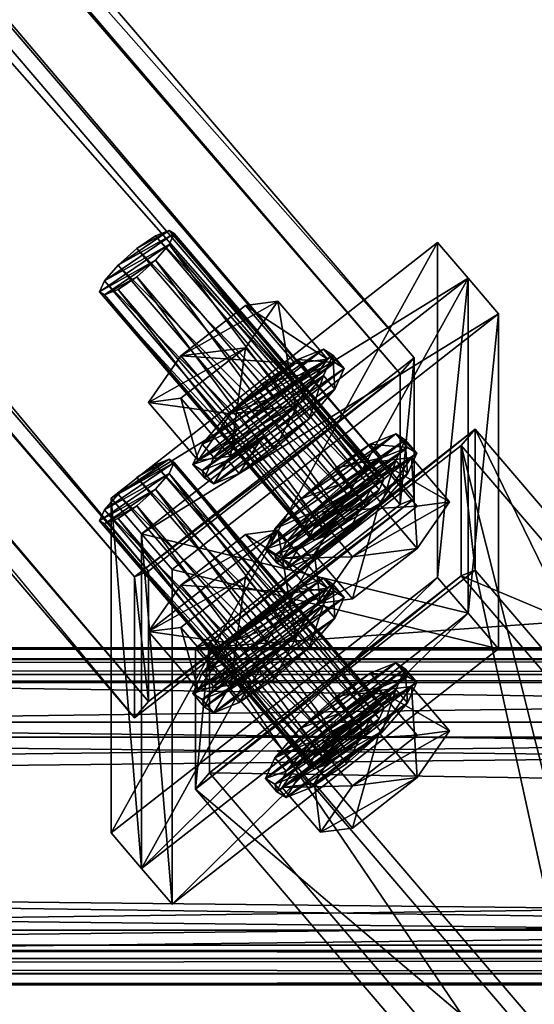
# Model space of a CAD drawing. Header units: millimetres. Extents: x 60485 to 71303, y 100 to 16900.
# Tile 612 of 656: x 65668 to 65753, y 13676 to 13839. Entities that reach past the tile are written whole.
import ezdxf

# ---------------------------------------------------------------- set-up
doc = ezdxf.new("R2010")
doc.units = ezdxf.units.MM
for name, color, linetype in [('13', 7, 'Continuous'), ('3', 7, 'Continuous'), ('9', 7, 'Continuous'), ('99', 7, 'Continuous')]:
    doc.layers.add(name, color=color, linetype=linetype)

msp = doc.modelspace()

# ---------------------------------------------------------------- meshes
at = {"layer": '13', "color": 7}
mesh = msp.add_polyface(dxfattribs=at)
corners = [(65693.44, 13803.43, 3974), (65692.61, 13801.62, 3970.38), (65727.44, 13760.91, 3982.82), (65690.34, 13798.99, 3968.12), (65725.17, 13758.28, 3980.56), (65687.25, 13796.25, 3967.83), (65722.08, 13755.54, 3980.28), (65684.15, 13794.14, 3969.6), (65718.98, 13753.44, 3982.05), (65681.88, 13793.22, 3972.94), (65716.71, 13752.52, 3985.39), (65681.06, 13793.74, 3976.97), (65715.89, 13753.04, 3989.41), (65681.88, 13795.56, 3980.59), (65716.71, 13754.86, 3993.04), (65684.15, 13798.19, 3982.85), (65718.98, 13757.49, 3995.3), (65687.25, 13800.93, 3983.14), (65722.08, 13760.22, 3995.58), (65690.34, 13803.04, 3981.37), (65725.17, 13762.33, 3993.82), (65692.61, 13803.95, 3978.03), (65727.44, 13763.25, 3990.47), (65728.27, 13762.73, 3986.45), (65710.64, 13792.18, 3977.45), (65705.27, 13784.47, 3967.25), (65713.51, 13774.85, 3970.19), (65694.55, 13776.08, 3969.82), (65702.78, 13766.46, 3972.76), (65689.19, 13775.4, 3982.58), (65694.55, 13783.1, 3992.77), (65702.78, 13773.48, 3995.71), (65705.27, 13791.49, 3990.2), (65713.51, 13781.87, 3993.15), (65718.87, 13782.56, 3980.39), (65702.34, 13773.42, 3996.76), (65708.14, 13778.55, 3997.3), (65710.04, 13776.33, 3997.98), (65704.24, 13771.2, 3997.44), (65715.85, 13780.29, 3994.67), (65698.09, 13764.11, 3978.19), (65713.95, 13774.91, 3969.14), (65718.2, 13779.84, 3973.37), (65698.09, 13768.49, 3992.53), (65718.2, 13784.23, 3987.72), (65713.95, 13782.51, 3993.99), (65720.1, 13782.01, 3988.4), (65699.99, 13766.27, 3993.21)]
mesh.append_faces([[corners[k] for k in face] for face in [(5, 9, 7, 7), (17, 21, 19, 19), (25, 28, 26, 26), (30, 33, 31, 31), (25, 29, 27, 27), (30, 24, 32, 32), (34, 31, 33, 33), (35, 37, 38, 38), (36, 39, 37, 37), (35, 45, 36, 36), (39, 38, 37, 37)]], dxfattribs={"vtx0": -1, "color": 7})
mesh.append_faces([[corners[k] for k in face] for face in [(9, 3, 11, 11), (11, 1, 13, 13), (13, 0, 15, 15), (15, 21, 17, 17), (29, 25, 30, 30), (43, 44, 35, 35), (38, 46, 47, 47)]], dxfattribs={"vtx0": -1, "vtx1": -1, "color": 7})
mesh.append_faces([[corners[k] for k in face] for face in [(9, 5, 3, 3), (11, 3, 1, 1), (13, 1, 0, 0), (15, 0, 21, 21), (30, 25, 24, 24), (31, 34, 26, 26), (40, 41, 42, 42), (35, 44, 45, 45)]], dxfattribs={"vtx0": -1, "vtx2": -1, "vtx3": -1, "color": 7})
mesh.append_faces([[corners[k] for k in face] for face in [(0, 1, 2, 2), (1, 3, 4, 4), (3, 5, 6, 6), (5, 7, 8, 8), (7, 9, 10, 10), (9, 11, 12, 12), (11, 13, 14, 14), (13, 15, 16, 16), (15, 17, 18, 18), (17, 19, 20, 20), (19, 21, 22, 22), (21, 0, 23, 23), (24, 25, 26, 26), (25, 27, 28, 28), (29, 30, 31, 31), (30, 32, 33, 33), (35, 36, 37, 37)]], dxfattribs={"vtx2": -1, "vtx3": -1, "color": 7})
mesh = msp.add_polyface(dxfattribs=at)
corners = [(65693.44, 13803.43, 3974), (65727.44, 13760.91, 3982.82), (65728.27, 13762.73, 3986.45), (65692.61, 13801.62, 3970.38), (65725.17, 13758.28, 3980.56), (65690.34, 13798.99, 3968.12), (65722.08, 13755.54, 3980.28), (65687.25, 13800.93, 3983.14), (65725.17, 13762.33, 3993.82), (65722.08, 13760.22, 3995.58), (65690.34, 13803.04, 3981.37), (65727.44, 13763.25, 3990.47), (65692.61, 13803.95, 3978.03), (65727.44, 13765.59, 3998.12), (65732.8, 13766.27, 3985.36), (65739.13, 13758.87, 3987.63), (65716.71, 13757.2, 4000.69), (65710.64, 13792.18, 3977.45), (65713.51, 13774.85, 3970.19), (65718.87, 13782.56, 3980.39), (65705.27, 13791.49, 3990.2), (65713.51, 13781.87, 3993.15), (65731.79, 13769.19, 3984.47), (65730.23, 13765.78, 3977.67), (65732.13, 13763.56, 3978.35), (65733.69, 13766.97, 3985.15), (65727.88, 13758.63, 3974.12), (65714.37, 13759.36, 4001.06), (65720.18, 13764.49, 4001.6), (65722.08, 13762.27, 4002.27), (65725.98, 13768.44, 3998.29), (65727.88, 13766.22, 3998.96), (65730.23, 13770.16, 3992.02), (65732.13, 13767.94, 3992.7), (65708.57, 13751.02, 3990.03), (65710.12, 13754.43, 3996.83), (65716.27, 13757.14, 4001.74), (65712.02, 13752.21, 3997.51), (65719.75, 13783.25, 3980.17), (65718.2, 13779.84, 3973.37), (65720.1, 13777.62, 3974.05), (65721.65, 13781.03, 3980.85), (65713.95, 13774.91, 3969.14), (65715.85, 13772.69, 3969.82), (65710.04, 13767.56, 3969.29), (65708.14, 13778.55, 3997.3), (65713.95, 13782.51, 3993.99), (65715.85, 13780.29, 3994.67), (65718.2, 13784.23, 3987.72), (65720.1, 13782.01, 3988.4), (65696.54, 13765.08, 3985.73), (65698.09, 13768.49, 3992.53), (65704.24, 13771.2, 3997.44), (65699.99, 13766.27, 3993.21), (65698.44, 13762.86, 3986.41), (65699.99, 13761.89, 3978.86)]
mesh.append_faces([[corners[k] for k in face] for face in [(0, 1, 2, 2), (3, 4, 1, 1), (5, 6, 4, 4), (7, 8, 9, 9), (10, 11, 8, 8), (12, 2, 11, 11), (16, 14, 13, 13), (17, 18, 19, 19), (20, 19, 21, 21), (22, 24, 25, 25), (23, 26, 24, 24), (28, 31, 29, 29), (30, 33, 31, 31), (32, 25, 33, 33), (27, 30, 28, 28), (38, 40, 41, 41), (39, 43, 40, 40), (42, 44, 43, 43), (46, 49, 47, 47), (48, 41, 49, 49)]], dxfattribs={"vtx0": -1, "color": 7})
mesh.append_faces([[corners[k] for k in face] for face in [(34, 23, 22, 22), (35, 22, 32, 32), (27, 32, 30, 30), (36, 31, 33, 33), (37, 33, 25, 25), (50, 39, 38, 38), (51, 38, 48, 48), (52, 47, 49, 49), (53, 49, 41, 41), (54, 41, 40, 40), (55, 40, 43, 43)]], dxfattribs={"vtx0": -1, "vtx2": -1, "vtx3": -1, "color": 7})
mesh.append_faces([[corners[k] for k in face] for face in [(13, 14, 15, 15), (20, 17, 19, 19), (22, 23, 24, 24), (27, 28, 29, 29), (28, 30, 31, 31), (30, 32, 33, 33), (32, 22, 25, 25), (38, 39, 40, 40), (39, 42, 43, 43), (45, 46, 47, 47), (46, 48, 49, 49), (48, 38, 41, 41)]], dxfattribs={"vtx2": -1, "vtx3": -1, "color": 7})
mesh = msp.add_polyface(dxfattribs=at)
corners = [(65687.25, 13796.25, 3967.83), (65718.98, 13753.44, 3982.05), (65722.08, 13755.54, 3980.28), (65684.15, 13794.14, 3969.6), (65716.71, 13752.52, 3985.39), (65681.88, 13793.22, 3972.94), (65715.89, 13753.04, 3989.41), (65681.06, 13793.74, 3976.97), (65716.71, 13754.86, 3993.04), (65681.88, 13795.56, 3980.59), (65718.98, 13757.49, 3995.3), (65684.15, 13798.19, 3982.85), (65722.08, 13760.22, 3995.58), (65694.55, 13776.08, 3969.82), (65689.19, 13775.4, 3982.58), (65697.42, 13765.77, 3985.52), (65702.78, 13766.46, 3972.76), (65702.78, 13773.48, 3995.71), (65713.51, 13774.85, 3970.19), (65708.57, 13751.02, 3990.03), (65710.12, 13754.43, 3996.83), (65712.02, 13752.21, 3997.51), (65716.27, 13757.14, 4001.74), (65713.95, 13774.91, 3969.14), (65708.14, 13769.78, 3968.61), (65710.04, 13767.56, 3969.29), (65702.34, 13765.83, 3971.92), (65704.24, 13763.61, 3972.6), (65698.09, 13764.11, 3978.19), (65699.99, 13761.89, 3978.86), (65696.54, 13765.08, 3985.73), (65698.44, 13762.86, 3986.41), (65698.09, 13768.49, 3992.53), (65699.99, 13766.27, 3993.21), (65702.34, 13773.42, 3996.76), (65704.24, 13771.2, 3997.44), (65718.2, 13779.84, 3973.37), (65719.75, 13783.25, 3980.17), (65721.65, 13781.03, 3980.85), (65720.1, 13777.62, 3974.05), (65715.85, 13772.69, 3969.82), (65687.25, 13758.24, 3843.52), (65681.88, 13755.22, 3848.62), (65684.15, 13756.13, 3845.28), (65690.34, 13760.98, 3843.8), (65681.06, 13755.74, 3852.65), (65692.61, 13763.61, 3846.06), (65681.88, 13757.55, 3856.27), (65693.44, 13765.43, 3849.68), (65684.15, 13760.18, 3858.53), (65692.61, 13765.95, 3853.71), (65687.25, 13762.92, 3858.82), (65690.34, 13765.03, 3857.05), (65694.55, 13745.09, 3868.45), (65710.64, 13754.17, 3853.13), (65705.27, 13753.48, 3865.88)]
mesh.append_faces([[corners[k] for k in face] for face in [(0, 1, 2, 2), (3, 4, 1, 1), (5, 6, 4, 4), (7, 8, 6, 6), (9, 10, 8, 8), (11, 12, 10, 10), (13, 15, 16, 16), (14, 17, 15, 15), (15, 18, 16, 16), (20, 22, 21, 21), (24, 27, 25, 25), (26, 29, 27, 27), (28, 31, 29, 29), (30, 33, 31, 31), (32, 35, 33, 33), (23, 26, 24, 24), (27, 40, 25, 25), (41, 42, 43, 43), (51, 50, 52, 52), (53, 54, 55, 55)]], dxfattribs={"vtx0": -1, "color": 7})
mesh.append_faces([[corners[k] for k in face] for face in [(17, 18, 15, 15), (26, 23, 28, 28), (28, 36, 30, 30), (30, 37, 32, 32), (33, 38, 31, 31), (31, 39, 29, 29), (29, 40, 27, 27), (42, 44, 45, 45), (45, 46, 47, 47), (47, 48, 49, 49), (49, 50, 51, 51)]], dxfattribs={"vtx0": -1, "vtx1": -1, "color": 7})
mesh.append_faces([[corners[k] for k in face] for face in [(42, 41, 44, 44), (45, 44, 46, 46), (47, 46, 48, 48), (49, 48, 50, 50)]], dxfattribs={"vtx0": -1, "vtx2": -1, "vtx3": -1, "color": 7})
mesh.append_faces([[corners[k] for k in face] for face in [(13, 14, 15, 15), (19, 20, 21, 21), (23, 24, 25, 25), (24, 26, 27, 27), (26, 28, 29, 29), (28, 30, 31, 31), (30, 32, 33, 33), (32, 34, 35, 35)]], dxfattribs={"vtx2": -1, "vtx3": -1, "color": 7})
mesh = msp.add_polyface(dxfattribs=at)
corners = [(65725.17, 13762.33, 3993.82), (65718.98, 13757.49, 3995.3), (65722.08, 13760.22, 3995.58), (65727.44, 13763.25, 3990.47), (65716.71, 13754.86, 3993.04), (65728.27, 13762.73, 3986.45), (65715.89, 13753.04, 3989.41), (65727.44, 13760.91, 3982.82), (65716.71, 13752.52, 3985.39), (65725.17, 13758.28, 3980.56), (65718.98, 13753.44, 3982.05), (65722.08, 13755.54, 3980.28), (65732.8, 13766.27, 3985.36), (65727.44, 13758.57, 3975.17), (65733.77, 13751.17, 3977.43), (65739.13, 13758.87, 3987.63), (65723.05, 13742.78, 3980), (65711.35, 13749.49, 3990.5), (65716.71, 13757.2, 4000.69), (65723.05, 13749.79, 4002.95), (65727.44, 13765.59, 3998.12), (65733.77, 13758.19, 4000.39), (65716.71, 13750.18, 3977.74), (65730.23, 13765.78, 3977.67), (65725.98, 13760.85, 3973.44), (65727.88, 13758.63, 3974.12), (65720.18, 13755.72, 3972.91), (65722.08, 13753.5, 3973.59), (65714.37, 13751.76, 3976.22), (65716.27, 13749.54, 3976.9), (65710.12, 13754.43, 3996.83), (65714.37, 13759.36, 4001.06), (65716.27, 13757.14, 4001.74), (65722.08, 13762.27, 4002.27), (65710.12, 13750.04, 3982.48), (65708.57, 13751.02, 3990.03), (65731.79, 13769.19, 3984.47), (65730.23, 13770.16, 3992.02), (65727.88, 13766.22, 3998.96), (65732.13, 13767.94, 3992.7), (65712.02, 13752.21, 3997.51), (65733.69, 13766.97, 3985.15), (65710.47, 13748.8, 3990.71), (65732.13, 13763.56, 3978.35), (65712.02, 13747.82, 3983.16)]
mesh.append_faces([[corners[k] for k in face] for face in [(0, 1, 2, 2), (10, 9, 11, 11), (12, 14, 15, 15), (13, 16, 14, 14), (18, 21, 19, 19), (20, 15, 21, 21), (13, 17, 22, 22), (15, 19, 21, 21), (24, 27, 25, 25), (26, 29, 27, 27), (31, 33, 32, 32), (24, 28, 26, 26), (38, 32, 33, 33), (29, 25, 27, 27)]], dxfattribs={"vtx0": -1, "color": 7})
mesh.append_faces([[corners[k] for k in face] for face in [(1, 3, 4, 4), (4, 5, 6, 6), (6, 7, 8, 8), (8, 9, 10, 10), (17, 12, 18, 18), (28, 24, 34, 34), (34, 23, 35, 35), (35, 36, 30, 30), (30, 37, 31, 31), (32, 39, 40, 40), (40, 41, 42, 42), (42, 43, 44, 44), (44, 25, 29, 29)]], dxfattribs={"vtx0": -1, "vtx1": -1, "color": 7})
mesh.append_faces([[corners[k] for k in face] for face in [(1, 0, 3, 3), (4, 3, 5, 5), (6, 5, 7, 7), (8, 7, 9, 9), (17, 13, 12, 12), (19, 15, 14, 14), (34, 24, 23, 23), (42, 41, 43, 43), (44, 43, 25, 25)]], dxfattribs={"vtx0": -1, "vtx2": -1, "vtx3": -1, "color": 7})
mesh.append_faces([[corners[k] for k in face] for face in [(12, 13, 14, 14), (17, 18, 19, 19), (18, 20, 21, 21), (23, 24, 25, 25), (24, 26, 27, 27), (26, 28, 29, 29), (30, 31, 32, 32)]], dxfattribs={"vtx2": -1, "vtx3": -1, "color": 7})
mesh = msp.add_polyface(dxfattribs=at)
corners = [(65710.12, 13750.04, 3982.48), (65708.57, 13751.02, 3990.03), (65710.47, 13748.8, 3990.71), (65712.02, 13752.21, 3997.51), (65693.44, 13765.43, 3849.68), (65692.61, 13763.61, 3846.06), (65727.44, 13722.9, 3858.5), (65690.34, 13760.98, 3843.8), (65725.17, 13720.27, 3856.24), (65687.25, 13758.24, 3843.52), (65722.08, 13717.54, 3855.96), (65684.15, 13756.13, 3845.28), (65718.98, 13715.43, 3857.73), (65681.88, 13755.22, 3848.62), (65716.71, 13714.51, 3861.07), (65681.06, 13755.74, 3852.65), (65715.89, 13715.03, 3865.09), (65681.88, 13757.55, 3856.27), (65716.71, 13716.85, 3868.72), (65684.15, 13760.18, 3858.53), (65718.98, 13719.48, 3870.98), (65687.25, 13762.92, 3858.82), (65722.08, 13722.21, 3871.26), (65690.34, 13765.03, 3857.05), (65725.17, 13724.32, 3869.5), (65692.61, 13765.95, 3853.71), (65727.44, 13725.24, 3866.15), (65728.27, 13724.72, 3862.13), (65710.64, 13754.17, 3853.13), (65705.27, 13746.47, 3842.93), (65713.51, 13736.84, 3845.87), (65694.55, 13738.07, 3845.5), (65702.78, 13728.45, 3848.44), (65689.19, 13737.39, 3858.26), (65697.42, 13727.77, 3861.2), (65694.55, 13745.09, 3868.45), (65702.78, 13735.47, 3871.39), (65705.27, 13753.48, 3865.88), (65713.51, 13743.86, 3868.83), (65718.87, 13744.55, 3856.07), (65713.95, 13736.9, 3844.82), (65708.14, 13731.77, 3844.29), (65710.04, 13729.55, 3844.97), (65698.09, 13730.48, 3868.21), (65702.34, 13735.41, 3872.44), (65704.24, 13733.19, 3873.12), (65699.99, 13728.26, 3868.89), (65708.14, 13740.54, 3872.98), (65710.04, 13738.32, 3873.66), (65702.34, 13727.82, 3847.6), (65698.09, 13726.1, 3853.87), (65718.2, 13741.83, 3849.06), (65696.54, 13727.07, 3861.41), (65719.75, 13745.24, 3855.86), (65718.2, 13746.22, 3863.4), (65713.95, 13744.5, 3869.67), (65715.85, 13742.28, 3870.35), (65720.1, 13744, 3864.08), (65721.65, 13743.02, 3856.53), (65698.44, 13724.85, 3862.09), (65704.24, 13725.6, 3848.28), (65715.85, 13734.68, 3845.5)]
mesh.append_faces([[corners[k] for k in face] for face in [(1, 3, 2, 2), (29, 32, 30, 30), (31, 34, 32, 32), (33, 36, 34, 34), (35, 38, 36, 36), (29, 33, 31, 31), (34, 30, 32, 32), (43, 45, 46, 46), (44, 48, 45, 45), (40, 49, 41, 41), (44, 55, 47, 47), (56, 45, 48, 48), (60, 61, 42, 42)]], dxfattribs={"vtx0": -1, "color": 7})
mesh.append_faces([[corners[k] for k in face] for face in [(33, 28, 35, 35), (36, 39, 34, 34), (49, 40, 50, 50), (50, 51, 52, 52), (52, 53, 43, 43), (43, 54, 44, 44), (45, 57, 46, 46), (46, 58, 59, 59)]], dxfattribs={"vtx0": -1, "vtx1": -1, "color": 7})
mesh.append_faces([[corners[k] for k in face] for face in [(33, 29, 28, 28)]], dxfattribs={"vtx0": -1, "vtx2": -1, "vtx3": -1, "color": 7})
mesh.append_faces([[corners[k] for k in face] for face in [(0, 1, 2, 2), (4, 5, 6, 6), (5, 7, 8, 8), (7, 9, 10, 10), (9, 11, 12, 12), (11, 13, 14, 14), (13, 15, 16, 16), (15, 17, 18, 18), (17, 19, 20, 20), (19, 21, 22, 22), (21, 23, 24, 24), (23, 25, 26, 26), (25, 4, 27, 27), (28, 29, 30, 30), (29, 31, 32, 32), (31, 33, 34, 34), (33, 35, 36, 36), (35, 37, 38, 38), (40, 41, 42, 42), (43, 44, 45, 45), (44, 47, 48, 48)]], dxfattribs={"vtx2": -1, "vtx3": -1, "color": 7})
mesh = msp.add_polyface(dxfattribs=at)
corners = [(65727.44, 13758.57, 3975.17), (65716.71, 13750.18, 3977.74), (65723.05, 13742.78, 3980), (65711.35, 13749.49, 3990.5), (65717.69, 13742.09, 3992.76), (65723.05, 13749.79, 4002.95), (65733.77, 13751.17, 3977.43), (65714.37, 13751.76, 3976.22), (65710.12, 13750.04, 3982.48), (65712.02, 13747.82, 3983.16), (65716.27, 13749.54, 3976.9), (65710.47, 13748.8, 3990.71), (65693.44, 13765.43, 3849.68), (65727.44, 13722.9, 3858.5), (65728.27, 13724.72, 3862.13), (65692.61, 13763.61, 3846.06), (65725.17, 13720.27, 3856.24), (65690.34, 13760.98, 3843.8), (65722.08, 13717.54, 3855.96), (65684.15, 13760.18, 3858.53), (65722.08, 13722.21, 3871.26), (65718.98, 13719.48, 3870.98), (65687.25, 13762.92, 3858.82), (65725.17, 13724.32, 3869.5), (65690.34, 13765.03, 3857.05), (65727.44, 13725.24, 3866.15), (65692.61, 13765.95, 3853.71), (65710.64, 13754.17, 3853.13), (65713.51, 13736.84, 3845.87), (65718.87, 13744.55, 3856.07), (65705.27, 13753.48, 3865.88), (65713.51, 13743.86, 3868.83), (65702.78, 13735.47, 3871.39), (65697.42, 13727.77, 3861.2), (65725.98, 13730.44, 3873.97), (65730.23, 13732.16, 3867.7), (65732.13, 13729.93, 3868.38), (65731.79, 13731.18, 3860.15), (65733.69, 13728.96, 3860.83), (65719.75, 13745.24, 3855.86), (65718.2, 13741.83, 3849.06), (65720.1, 13739.61, 3849.73), (65721.65, 13743.02, 3856.53), (65713.95, 13736.9, 3844.82), (65715.85, 13734.68, 3845.5), (65710.04, 13729.55, 3844.97), (65708.14, 13740.54, 3872.98), (65713.95, 13744.5, 3869.67), (65715.85, 13742.28, 3870.35), (65710.04, 13738.32, 3873.66), (65718.2, 13746.22, 3863.4), (65720.1, 13744, 3864.08), (65698.09, 13726.1, 3853.87), (65696.54, 13727.07, 3861.41), (65698.09, 13730.48, 3868.21), (65702.34, 13735.41, 3872.44), (65704.24, 13733.19, 3873.12), (65699.99, 13728.26, 3868.89), (65698.44, 13724.85, 3862.09), (65699.99, 13723.88, 3854.54)]
mesh.append_faces([[corners[k] for k in face] for face in [(1, 4, 2, 2), (3, 5, 4, 4), (4, 6, 2, 2), (7, 9, 10, 10), (8, 11, 9, 9), (12, 13, 14, 14), (15, 16, 13, 13), (17, 18, 16, 16), (19, 20, 21, 21), (22, 23, 20, 20), (24, 25, 23, 23), (26, 14, 25, 25), (27, 28, 29, 29), (30, 29, 31, 31), (29, 32, 31, 31), (35, 38, 36, 36), (39, 41, 42, 42), (40, 44, 41, 41), (43, 45, 44, 44), (46, 48, 49, 49), (47, 51, 48, 48), (50, 42, 51, 51)]], dxfattribs={"vtx0": -1, "color": 7})
mesh.append_faces([[corners[k] for k in face] for face in [(5, 6, 4, 4)]], dxfattribs={"vtx0": -1, "vtx1": -1, "color": 7})
mesh.append_faces([[corners[k] for k in face] for face in [(33, 29, 28, 28), (52, 43, 40, 40), (53, 40, 39, 39), (54, 39, 50, 50), (55, 50, 47, 47), (56, 48, 51, 51), (57, 51, 42, 42), (58, 42, 41, 41), (59, 41, 44, 44)]], dxfattribs={"vtx0": -1, "vtx2": -1, "vtx3": -1, "color": 7})
mesh.append_faces([[corners[k] for k in face] for face in [(0, 1, 2, 2), (1, 3, 4, 4), (7, 8, 9, 9), (30, 27, 29, 29), (34, 35, 36, 36), (35, 37, 38, 38), (39, 40, 41, 41), (40, 43, 44, 44), (46, 47, 48, 48), (47, 50, 51, 51), (50, 39, 42, 42)]], dxfattribs={"vtx2": -1, "vtx3": -1, "color": 7})
mesh = msp.add_polyface(dxfattribs=at)
corners = [(65687.25, 13758.24, 3843.52), (65718.98, 13715.43, 3857.73), (65722.08, 13717.54, 3855.96), (65684.15, 13756.13, 3845.28), (65716.71, 13714.51, 3861.07), (65681.88, 13755.22, 3848.62), (65715.89, 13715.03, 3865.09), (65681.06, 13755.74, 3852.65), (65716.71, 13716.85, 3868.72), (65681.88, 13757.55, 3856.27), (65718.98, 13719.48, 3870.98), (65727.44, 13725.24, 3866.15), (65728.27, 13724.72, 3862.13), (65727.44, 13722.9, 3858.5), (65725.17, 13720.27, 3856.24), (65716.71, 13712.17, 3853.42), (65711.35, 13711.48, 3866.18), (65717.69, 13704.08, 3868.44), (65716.71, 13719.19, 3876.37), (65723.05, 13711.79, 3878.63), (65727.44, 13720.56, 3850.85), (65732.8, 13728.27, 3861.05), (65720.18, 13717.71, 3848.59), (65714.37, 13713.76, 3851.9), (65716.27, 13711.54, 3852.58), (65710.12, 13712.04, 3858.16), (65712.02, 13709.82, 3858.84), (65708.57, 13713.01, 3865.71), (65710.47, 13710.79, 3866.39), (65710.12, 13716.42, 3872.51), (65712.02, 13714.2, 3873.19), (65714.37, 13721.35, 3876.74), (65716.27, 13719.13, 3877.42), (65720.18, 13726.48, 3877.28), (65722.08, 13724.26, 3877.96), (65725.98, 13722.84, 3849.12), (65730.23, 13727.77, 3853.35), (65731.79, 13731.18, 3860.15), (65730.23, 13732.16, 3867.7), (65732.13, 13729.93, 3868.38), (65733.69, 13728.96, 3860.83), (65732.13, 13725.55, 3854.03), (65727.88, 13720.62, 3849.8), (65708.14, 13731.77, 3844.29), (65702.34, 13727.82, 3847.6), (65704.24, 13725.6, 3848.28), (65710.04, 13729.55, 3844.97), (65698.09, 13726.1, 3853.87), (65699.99, 13723.88, 3854.54), (65696.54, 13727.07, 3861.41), (65698.44, 13724.85, 3862.09), (65698.09, 13730.48, 3868.21), (65699.99, 13728.26, 3868.89), (65720.1, 13739.61, 3849.73), (65715.85, 13734.68, 3845.5)]
mesh.append_faces([[corners[k] for k in face] for face in [(0, 1, 2, 2), (3, 4, 1, 1), (5, 6, 4, 4), (7, 8, 6, 6), (9, 10, 8, 8), (16, 19, 17, 17), (20, 16, 15, 15), (23, 26, 24, 24), (25, 28, 26, 26), (27, 30, 28, 28), (29, 32, 30, 30), (31, 34, 32, 32), (43, 45, 46, 46), (44, 48, 45, 45), (47, 50, 48, 48), (49, 52, 50, 50)]], dxfattribs={"vtx0": -1, "color": 7})
mesh.append_faces([[corners[k] for k in face] for face in [(10, 11, 8, 8), (8, 12, 6, 6), (6, 13, 4, 4), (4, 14, 1, 1), (16, 21, 18, 18), (23, 35, 25, 25), (25, 36, 27, 27), (27, 37, 29, 29), (29, 38, 31, 31), (32, 39, 30, 30), (30, 40, 28, 28), (28, 41, 26, 26), (26, 42, 24, 24), (50, 53, 48, 48), (48, 54, 45, 45)]], dxfattribs={"vtx0": -1, "vtx1": -1, "color": 7})
mesh.append_faces([[corners[k] for k in face] for face in [(15, 16, 17, 17), (16, 18, 19, 19), (22, 23, 24, 24), (23, 25, 26, 26), (25, 27, 28, 28), (27, 29, 30, 30), (29, 31, 32, 32), (31, 33, 34, 34), (43, 44, 45, 45), (44, 47, 48, 48), (47, 49, 50, 50), (49, 51, 52, 52)]], dxfattribs={"vtx2": -1, "vtx3": -1, "color": 7})
mesh = msp.add_polyface(dxfattribs=at)
corners = [(65725.17, 13724.32, 3869.5), (65718.98, 13719.48, 3870.98), (65722.08, 13722.21, 3871.26), (65727.44, 13725.24, 3866.15), (65716.71, 13716.85, 3868.72), (65728.27, 13724.72, 3862.13), (65715.89, 13715.03, 3865.09), (65727.44, 13722.9, 3858.5), (65716.71, 13714.51, 3861.07), (65725.17, 13720.27, 3856.24), (65718.98, 13715.43, 3857.73), (65722.08, 13717.54, 3855.96), (65732.8, 13728.27, 3861.05), (65727.44, 13720.56, 3850.85), (65733.77, 13713.16, 3853.11), (65739.13, 13720.87, 3863.31), (65716.71, 13712.17, 3853.42), (65723.05, 13704.77, 3855.68), (65717.69, 13704.08, 3868.44), (65716.71, 13719.19, 3876.37), (65727.44, 13727.58, 3873.8), (65733.77, 13720.18, 3876.07), (65723.05, 13711.79, 3878.63), (65711.35, 13711.48, 3866.18), (65731.79, 13731.18, 3860.15), (65730.23, 13727.77, 3853.35), (65732.13, 13725.55, 3854.03), (65733.69, 13728.96, 3860.83), (65725.98, 13722.84, 3849.12), (65727.88, 13720.62, 3849.8), (65720.18, 13717.71, 3848.59), (65722.08, 13715.49, 3849.27), (65716.27, 13711.54, 3852.58), (65720.18, 13726.48, 3877.28), (65725.98, 13730.44, 3873.97), (65727.88, 13728.22, 3874.64), (65722.08, 13724.26, 3877.96), (65732.13, 13729.93, 3868.38), (65714.37, 13713.76, 3851.9), (65710.12, 13712.04, 3858.16), (65708.57, 13713.01, 3865.71), (65710.12, 13716.42, 3872.51), (65730.23, 13732.16, 3867.7), (65714.37, 13721.35, 3876.74), (65716.27, 13719.13, 3877.42), (65712.02, 13714.2, 3873.19), (65710.47, 13710.79, 3866.39), (65712.02, 13709.82, 3858.84)]
mesh.append_faces([[corners[k] for k in face] for face in [(0, 1, 2, 2), (10, 9, 11, 11), (12, 14, 15, 15), (13, 17, 14, 14), (16, 18, 17, 17), (19, 21, 22, 22), (20, 15, 21, 21), (19, 12, 20, 20), (15, 22, 21, 21), (18, 14, 17, 17), (24, 26, 27, 27), (25, 29, 26, 26), (28, 31, 29, 29), (30, 32, 31, 31), (33, 35, 36, 36), (34, 37, 35, 35), (28, 38, 30, 30), (43, 34, 33, 33), (35, 44, 36, 36), (32, 29, 31, 31)]], dxfattribs={"vtx0": -1, "color": 7})
mesh.append_faces([[corners[k] for k in face] for face in [(22, 14, 18, 18)]], dxfattribs={"vtx0": -1, "vtx1": -1, "color": 7})
mesh.append_faces([[corners[k] for k in face] for face in [(1, 0, 3, 3), (4, 3, 5, 5), (6, 5, 7, 7), (8, 7, 9, 9), (23, 13, 12, 12), (22, 15, 14, 14), (39, 28, 25, 25), (40, 25, 24, 24), (41, 24, 42, 42), (43, 42, 34, 34), (44, 35, 37, 37), (45, 37, 27, 27), (46, 27, 26, 26), (47, 26, 29, 29)]], dxfattribs={"vtx0": -1, "vtx2": -1, "vtx3": -1, "color": 7})
mesh.append_faces([[corners[k] for k in face] for face in [(12, 13, 14, 14), (13, 16, 17, 17), (19, 20, 21, 21), (20, 12, 15, 15), (24, 25, 26, 26), (25, 28, 29, 29), (28, 30, 31, 31), (33, 34, 35, 35)]], dxfattribs={"vtx2": -1, "vtx3": -1, "color": 7})
at = {"layer": '3', "color": 91}
mesh = msp.add_polyface(dxfattribs=at)
corners = [(63269.04, 16554.13, 3026.37), (63310.84, 16586.83, 3016.38), (65730.94, 13758.47, 3881.09), (65689.15, 13725.77, 3891.09), (63310.84, 16608.46, 3087.14), (65730.94, 13780.11, 3951.86), (63269.04, 16575.76, 3097.14), (65689.15, 13747.41, 3961.85), (63266.72, 16551.43, 3024.06), (63266.72, 16574.82, 3100.57), (65686.83, 13746.47, 3965.28), (65686.83, 13723.08, 3888.77), (63313.16, 16611.16, 3089.46), (65733.26, 13782.8, 3954.17), (63313.16, 16587.77, 3012.95), (65733.26, 13759.41, 3877.66)]
mesh.append_faces([[corners[k] for k in face] for face in [(0, 2, 3, 3), (1, 5, 2, 2), (4, 7, 5, 5), (6, 3, 7, 7), (8, 10, 11, 11), (9, 13, 10, 10), (12, 15, 13, 13), (14, 11, 15, 15)]], dxfattribs={"vtx0": -1, "color": 91})
mesh.append_faces([[corners[k] for k in face] for face in [(9, 6, 12, 12), (6, 8, 0, 0), (0, 8, 1, 1), (12, 4, 14, 14), (4, 12, 6, 6), (14, 1, 8, 8), (11, 3, 15, 15), (3, 10, 7, 7), (7, 10, 5, 5), (15, 2, 13, 13), (2, 15, 3, 3), (13, 5, 10, 10)]], dxfattribs={"vtx0": -1, "vtx1": -1, "color": 91})
mesh.append_faces([[corners[k] for k in face] for face in [(6, 9, 8, 8), (14, 4, 1, 1), (3, 11, 10, 10), (13, 2, 5, 5)]], dxfattribs={"vtx0": -1, "vtx2": -1, "vtx3": -1, "color": 91})
mesh.append_faces([[corners[k] for k in face] for face in [(0, 1, 2, 2), (1, 4, 5, 5), (4, 6, 7, 7), (6, 0, 3, 3), (8, 9, 10, 10), (9, 12, 13, 13), (12, 14, 15, 15), (14, 8, 11, 11)]], dxfattribs={"vtx2": -1, "vtx3": -1, "color": 91})
mesh = msp.add_polyface(dxfattribs=at)
corners = [(65699.28, 13713.93, 3894.71), (65741.07, 13746.63, 3884.71), (65769.99, 13712.84, 3895.04), (65769.99, 13631.29, 3919.97), (65741.07, 13768.27, 3955.48), (65769.99, 13734.47, 3965.81), (65699.28, 13735.57, 3965.47), (65769.99, 13652.93, 3990.74), (65696.96, 13711.24, 3892.39), (65696.96, 13734.63, 3968.9), (65769.99, 13649.27, 3994.99), (65769.99, 13625.88, 3918.49), (65743.39, 13770.96, 3957.79), (65769.99, 13739.88, 3967.29), (65743.39, 13747.57, 3881.28), (65769.99, 13716.49, 3890.79)]
mesh.append_faces([[corners[k] for k in face] for face in [(0, 2, 3, 3), (1, 5, 2, 2), (4, 7, 5, 5), (6, 3, 7, 7), (8, 10, 11, 11), (9, 13, 10, 10), (12, 15, 13, 13), (14, 11, 15, 15)]], dxfattribs={"vtx0": -1, "color": 91})
mesh.append_faces([[corners[k] for k in face] for face in [(9, 6, 12, 12), (6, 8, 0, 0), (0, 8, 1, 1), (12, 4, 14, 14), (4, 12, 6, 6), (14, 1, 8, 8), (11, 3, 15, 15), (3, 10, 7, 7), (7, 10, 5, 5), (15, 2, 13, 13), (2, 15, 3, 3), (13, 5, 10, 10)]], dxfattribs={"vtx0": -1, "vtx1": -1, "color": 91})
mesh.append_faces([[corners[k] for k in face] for face in [(6, 9, 8, 8), (14, 4, 1, 1), (3, 11, 10, 10), (13, 2, 5, 5)]], dxfattribs={"vtx0": -1, "vtx2": -1, "vtx3": -1, "color": 91})
mesh.append_faces([[corners[k] for k in face] for face in [(0, 1, 2, 2), (1, 4, 5, 5), (4, 6, 7, 7), (6, 0, 3, 3), (8, 9, 10, 10), (9, 12, 13, 13), (12, 14, 15, 15), (14, 8, 11, 11)]], dxfattribs={"vtx2": -1, "vtx3": -1, "color": 91})
at = {"layer": '9', "color": 243}
mesh = msp.add_polyface(dxfattribs=at)
corners = [(62900, 13730.27, 3975.54), (62900, 13685.32, 3989.29), (66100, 13685.32, 3989.29), (66100, 13730.27, 3975.54), (62900, 13719.84, 4102.13), (66100, 13719.84, 4102.13), (62900, 13684.46, 4112.95), (66100, 13684.46, 4112.95), (62900, 13680.65, 4100.52), (66100, 13680.65, 4100.52), (62900, 13678.74, 4101.11), (66100, 13678.74, 4101.11), (62900, 13683.13, 4115.45), (66100, 13683.13, 4115.45), (62900, 13722.34, 4103.46), (66100, 13722.34, 4103.46), (62900, 13687.82, 3990.62), (66100, 13687.82, 3990.62), (62900, 13728.94, 3978.04), (66100, 13728.94, 3978.04), (62900, 13732.74, 3990.47), (66100, 13732.74, 3990.47), (62900, 13734.66, 3989.89), (66100, 13734.66, 3989.89)]
mesh.append_faces([[corners[k] for k in face] for face in [(0, 2, 3, 3), (1, 5, 2, 2), (4, 7, 5, 5), (6, 9, 7, 7), (8, 11, 9, 9), (10, 13, 11, 11), (12, 15, 13, 13), (14, 17, 15, 15), (16, 19, 17, 17), (18, 21, 19, 19), (20, 23, 21, 21), (22, 3, 23, 23), (20, 0, 22, 22), (8, 12, 10, 10), (11, 7, 9, 9), (3, 21, 23, 23)]], dxfattribs={"vtx0": -1, "color": 243})
mesh.append_faces([[corners[k] for k in face] for face in [(0, 16, 1, 1), (16, 0, 18, 18), (18, 0, 20, 20), (12, 6, 14, 14), (14, 1, 16, 16), (2, 19, 3, 3), (19, 2, 17, 17), (17, 2, 15, 15), (15, 5, 13, 13), (13, 7, 11, 11), (21, 3, 19, 19)]], dxfattribs={"vtx0": -1, "vtx1": -1, "color": 243})
mesh.append_faces([[corners[k] for k in face] for face in [(12, 8, 6, 6), (14, 6, 4, 4), (14, 4, 1, 1), (15, 2, 5, 5), (13, 5, 7, 7)]], dxfattribs={"vtx0": -1, "vtx2": -1, "vtx3": -1, "color": 243})
mesh.append_faces([[corners[k] for k in face] for face in [(0, 1, 2, 2), (1, 4, 5, 5), (4, 6, 7, 7), (6, 8, 9, 9), (8, 10, 11, 11), (10, 12, 13, 13), (12, 14, 15, 15), (14, 16, 17, 17), (16, 18, 19, 19), (18, 20, 21, 21), (20, 22, 23, 23), (22, 0, 3, 3)]], dxfattribs={"vtx2": -1, "vtx3": -1, "color": 243})
mesh = msp.add_polyface(dxfattribs=at)
corners = [(65500, 13730.27, 3975.54), (65500, 13685.32, 3989.29), (68700, 13685.32, 3989.29), (68700, 13730.27, 3975.54), (65500, 13719.84, 4102.13), (68700, 13719.84, 4102.13), (65500, 13684.46, 4112.95), (68700, 13684.46, 4112.95), (65500, 13680.65, 4100.52), (68700, 13680.65, 4100.52), (65500, 13678.74, 4101.11), (68700, 13678.74, 4101.11), (65500, 13683.13, 4115.45), (68700, 13683.13, 4115.45), (65500, 13722.34, 4103.46), (68700, 13722.34, 4103.46), (65500, 13687.82, 3990.62), (68700, 13687.82, 3990.62), (65500, 13728.94, 3978.04), (68700, 13728.94, 3978.04), (65500, 13732.74, 3990.47), (68700, 13732.74, 3990.47), (65500, 13734.66, 3989.89), (68700, 13734.66, 3989.89)]
mesh.append_faces([[corners[k] for k in face] for face in [(0, 2, 3, 3), (1, 5, 2, 2), (4, 7, 5, 5), (6, 9, 7, 7), (8, 11, 9, 9), (10, 13, 11, 11), (12, 15, 13, 13), (14, 17, 15, 15), (16, 19, 17, 17), (18, 21, 19, 19), (20, 23, 21, 21), (22, 3, 23, 23), (20, 0, 22, 22), (8, 12, 10, 10), (11, 7, 9, 9)]], dxfattribs={"vtx0": -1, "color": 243})
mesh.append_faces([[corners[k] for k in face] for face in [(1, 16, 4, 4), (16, 0, 18, 18), (18, 0, 20, 20), (12, 6, 14, 14), (14, 4, 16, 16), (3, 19, 23, 23), (19, 2, 17, 17), (17, 2, 15, 15), (15, 5, 13, 13), (13, 7, 11, 11)]], dxfattribs={"vtx0": -1, "vtx1": -1, "color": 243})
mesh.append_faces([[corners[k] for k in face] for face in [(16, 1, 0, 0), (12, 8, 6, 6), (14, 6, 4, 4), (19, 3, 2, 2), (15, 2, 5, 5), (13, 5, 7, 7)]], dxfattribs={"vtx0": -1, "vtx2": -1, "vtx3": -1, "color": 243})
mesh.append_faces([[corners[k] for k in face] for face in [(21, 23, 19, 19)]], dxfattribs={"vtx1": -1, "color": 243})
mesh.append_faces([[corners[k] for k in face] for face in [(0, 1, 2, 2), (1, 4, 5, 5), (4, 6, 7, 7), (6, 8, 9, 9), (8, 10, 11, 11), (10, 12, 13, 13), (12, 14, 15, 15), (14, 16, 17, 17), (16, 18, 19, 19), (18, 20, 21, 21), (20, 22, 23, 23), (22, 0, 3, 3)]], dxfattribs={"vtx2": -1, "vtx3": -1, "color": 243})
at = {"layer": '99', "color": 7}
mesh = msp.add_polyface(dxfattribs=at)
corners = [(65737.13, 13801.91, 4005.84), (65682.96, 13759.52, 4018.8), (65682.96, 13703.97, 3837.1), (65737.13, 13746.36, 3824.14), (65688.02, 13753.6, 4020.61), (65688.02, 13698.05, 3838.91), (65742.2, 13795.99, 4007.65), (65742.2, 13740.44, 3825.95)]
mesh.append_faces([[corners[k] for k in face] for face in [(0, 2, 3, 3), (1, 5, 2, 2), (4, 7, 5, 5), (6, 3, 7, 7), (1, 6, 4, 4), (3, 5, 7, 7)]], dxfattribs={"vtx0": -1, "color": 7})
mesh.append_faces([[corners[k] for k in face] for face in [(0, 1, 2, 2), (1, 4, 5, 5), (4, 6, 7, 7), (6, 0, 3, 3), (1, 0, 6, 6), (3, 2, 5, 5)]], dxfattribs={"vtx2": -1, "vtx3": -1, "color": 7})
mesh = msp.add_polyface(dxfattribs=at)
corners = [(65742.2, 13795.99, 4007.65), (65688.02, 13753.6, 4020.61), (65688.02, 13698.05, 3838.91), (65742.2, 13740.44, 3825.95), (65693.09, 13747.68, 4022.42), (65693.09, 13692.13, 3840.72), (65747.26, 13790.07, 4009.46), (65747.26, 13734.52, 3827.76)]
mesh.append_faces([[corners[k] for k in face] for face in [(0, 2, 3, 3), (1, 5, 2, 2), (4, 7, 5, 5), (6, 3, 7, 7), (1, 6, 4, 4), (3, 5, 7, 7)]], dxfattribs={"vtx0": -1, "color": 7})
mesh.append_faces([[corners[k] for k in face] for face in [(0, 1, 2, 2), (1, 4, 5, 5), (4, 6, 7, 7), (6, 0, 3, 3), (1, 0, 6, 6), (3, 2, 5, 5)]], dxfattribs={"vtx2": -1, "vtx3": -1, "color": 7})

doc.saveas('drawing.dxf')
